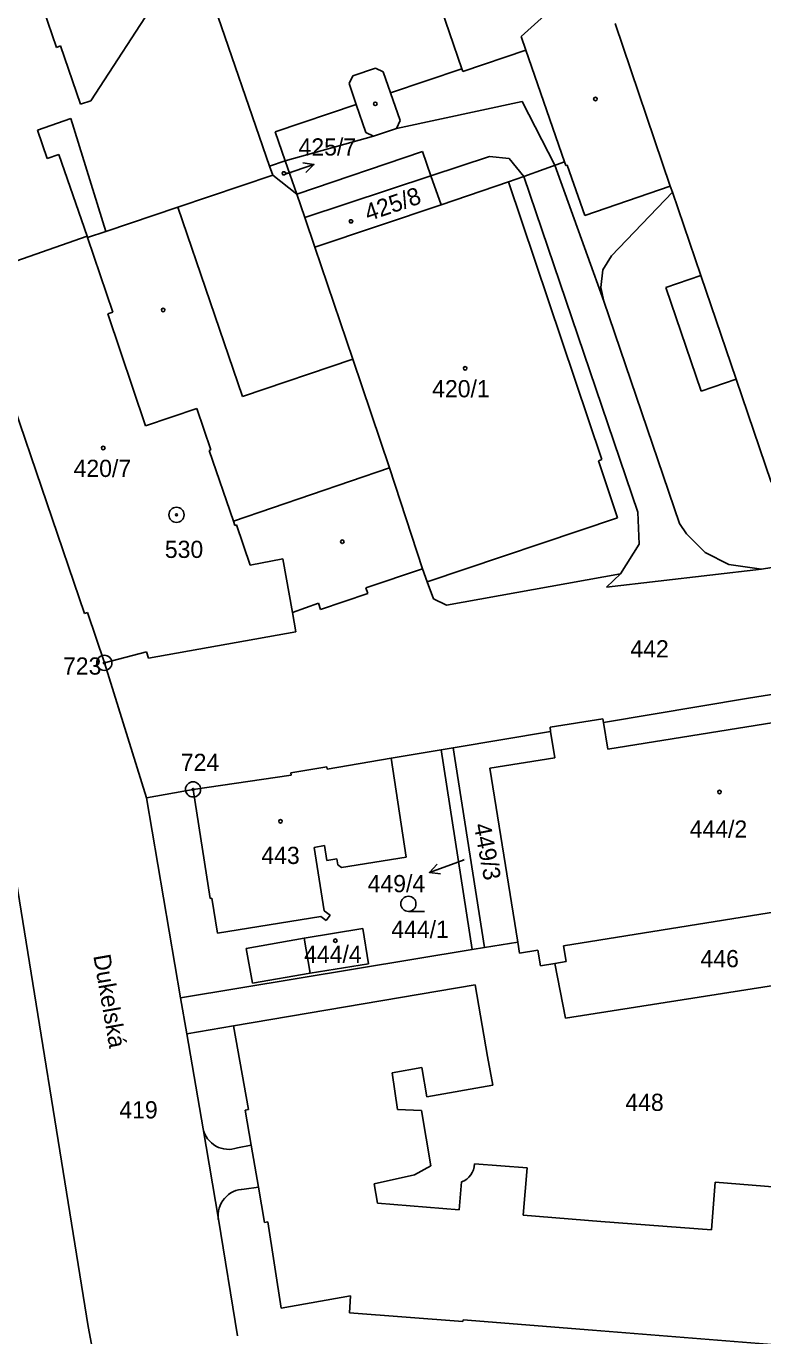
# Model space of a CAD drawing. Extents: x -755819 to -753140, y -1169796 to -1166000.
# Drawn here: x -755658.1 to -755585.2, y -1166659.1 to -1166529.7 of the extents above; entities that cross this region are included whole.
import ezdxf

# ---------------------------------------------------------------- set-up
doc = ezdxf.new("R2010")
doc.units = 0
for name, color, linetype in [('Vrstva 1', 7, 'Continuous'), ('Vrstva 15', 7, 'Continuous'), ('Vrstva 16', 7, 'Continuous'), ('Vrstva 17', 7, 'Continuous'), ('Vrstva 18', 7, 'Continuous'), ('Vrstva 19', 7, 'Continuous'), ('Vrstva 24', 7, 'Continuous'), ('Vrstva 25', 7, 'Continuous'), ('Vrstva 27', 7, 'Continuous'), ('Vrstva 4', 7, 'Continuous')]:
    doc.layers.add(name, color=color, linetype=linetype)

msp = doc.modelspace()

# ---------------------------------------------------------------- linework, layer by layer
at = {"layer": 'Vrstva 1'}
for p, q in [((-755634, -1166543.52), (-755639.87, -1166526.56)), ((-755634, -1166543.52), (-755632.47, -1166542.99)), ((-755633.69, -1166544.42), (-755634, -1166543.52)), ((-755632.47, -1166542.99), (-755631.31, -1166546.29)), ((-755612.27, -1166542.57), (-755618.05, -1166544.48)), ((-755610.32, -1166542.77), (-755612.27, -1166542.57)), ((-755608.86, -1166544.54), (-755610.32, -1166542.77)), ((-755643.06, -1166547.57), (-755633.69, -1166544.42)), ((-755633.69, -1166544.42), (-755631.31, -1166546.29)), ((-755618.05, -1166544.48), (-755630.53, -1166548.6)), ((-755610.38, -1166545.09), (-755608.86, -1166544.54)), ((-755597.6, -1166577.73), (-755608.86, -1166544.54)), ((-755617.05, -1166547.35), (-755610.38, -1166545.09)), ((-755594.18, -1166546.11), (-755600.2, -1166552.38)), ((-755591.38, -1166554.33), (-755594.18, -1166546.11)), ((-755631.31, -1166546.29), (-755630.53, -1166548.6)), ((-755629.54, -1166551.55), (-755617.05, -1166547.35)), ((-755650.18, -1166549.98), (-755643.06, -1166547.57)), ((-755630.53, -1166548.6), (-755629.54, -1166551.55)), ((-755652, -1166550.59), (-755650.18, -1166549.98)), ((-755662.22, -1166554.02), (-755652.05, -1166550.45)), ((-755652.05, -1166550.45), (-755652, -1166550.59)), ((-755649.49, -1166557.94), (-755652, -1166550.59)), ((-755600.2, -1166552.38), (-755601.07, -1166553.77)), ((-755601.07, -1166553.77), (-755601.27, -1166555.52)), ((-755594.83, -1166555.51), (-755591.38, -1166554.33)), ((-755601.27, -1166555.52), (-755600.95, -1166556.86)), ((-755591.34, -1166565.76), (-755594.83, -1166555.51)), ((-755600.95, -1166556.86), (-755593.49, -1166578.84)), ((-755650.01, -1166558.13), (-755649.49, -1166557.94)), ((-755646.27, -1166569.18), (-755650.01, -1166558.13)), ((-755587.89, -1166564.58), (-755591.34, -1166565.76)), ((-755584.42, -1166574.77), (-755587.89, -1166564.58)), ((-755652.31, -1166587.73), (-755659.76, -1166565.87)), ((-755641.19, -1166567.46), (-755646.27, -1166569.18)), ((-755639.8, -1166571.57), (-755641.19, -1166567.46)), ((-755639.97, -1166571.63), (-755639.8, -1166571.57)), ((-755637.58, -1166578.6), (-755639.97, -1166571.63)), ((-755597.48, -1166580.87), (-755597.6, -1166577.73)), ((-755637.44, -1166579.02), (-755637.58, -1166578.6)), ((-755637.26, -1166578.96), (-755637.44, -1166579.02)), ((-755635.91, -1166582.96), (-755637.26, -1166578.96)), ((-755593.49, -1166578.84), (-755592.79, -1166579.85)), ((-755585.38, -1166583.35), (-755558.41, -1166579.01)), ((-755599.3, -1166583.8), (-755597.48, -1166580.87)), ((-755592.79, -1166579.85), (-755590.93, -1166581.69)), ((-755632.7, -1166582.33), (-755635.91, -1166582.96)), ((-755631.75, -1166587.64), (-755632.7, -1166582.33)), ((-755590.93, -1166581.69), (-755588.61, -1166582.88)), ((-755624.49, -1166585.19), (-755618.88, -1166583.31)), ((-755618.88, -1166583.31), (-755618.44, -1166584.61)), ((-755585.38, -1166583.35), (-755600.68, -1166585.13)), ((-755588.61, -1166582.88), (-755585.38, -1166583.35)), ((-755617.81, -1166586.27), (-755618.44, -1166584.61)), ((-755599.3, -1166583.8), (-755616.51, -1166586.91)), ((-755599.3, -1166583.8), (-755600.68, -1166585.13)), ((-755628.96, -1166587.32), (-755624.3, -1166585.76)), ((-755624.3, -1166585.76), (-755624.49, -1166585.19)), ((-755616.51, -1166586.91), (-755617.81, -1166586.27)), ((-755631.75, -1166587.64), (-755629.17, -1166586.72)), ((-755629.17, -1166586.72), (-755628.96, -1166587.32)), ((-755652.01, -1166587.63), (-755652.31, -1166587.73)), ((-755650.34, -1166592.61), (-755652.01, -1166587.63)), ((-755631.41, -1166589.55), (-755631.75, -1166587.64)), ((-755645.97, -1166592.13), (-755631.41, -1166589.55)), ((-755650.34, -1166592.61), (-755646.18, -1166591.51)), ((-755646.19, -1166605.95), (-755650.34, -1166592.61)), ((-755646.18, -1166591.51), (-755645.97, -1166592.13)), ((-755586.67, -1166596.11), (-755559.32, -1166591.58)), ((-755600.99, -1166598.5), (-755586.67, -1166596.11)), ((-755570.22, -1166596.25), (-755600.57, -1166601.13)), ((-755606.28, -1166598.97), (-755601.05, -1166598.13)), ((-755606.22, -1166599.38), (-755606.28, -1166598.97)), ((-755601.05, -1166598.13), (-755600.99, -1166598.5)), ((-755600.57, -1166601.13), (-755600.99, -1166598.5)), ((-755615.84, -1166600.99), (-755606.22, -1166599.38)), ((-755606.22, -1166599.38), (-755605.8, -1166601.98)), ((-755621.98, -1166602.02), (-755617.04, -1166601.19)), ((-755617.04, -1166601.19), (-755615.84, -1166600.99)), ((-755617.04, -1166601.19), (-755613.98, -1166620.94)), ((-755615.84, -1166600.99), (-755612.76, -1166620.74)), ((-755631.9, -1166603.49), (-755628.35, -1166602.89)), ((-755628.35, -1166602.89), (-755628.3, -1166603.1)), ((-755628.3, -1166603.1), (-755621.98, -1166602.02)), ((-755620.5, -1166611.8), (-755621.98, -1166602.02)), ((-755605.8, -1166601.98), (-755612.22, -1166603.01)), ((-755612.22, -1166603.01), (-755609.45, -1166620.19)), ((-755641.57, -1166605.11), (-755631.86, -1166603.69)), ((-755631.86, -1166603.69), (-755631.9, -1166603.49)), ((-755646.19, -1166605.95), (-755641.57, -1166605.11)), ((-755641.57, -1166605.11), (-755639.87, -1166615.89)), ((-755642.82, -1166625.72), (-755646.19, -1166605.95)), ((-755659.88, -1166608.97), (-755651.95, -1166658.19)), ((-755629.6, -1166610.84), (-755628.58, -1166610.67)), ((-755628.61, -1166617.11), (-755629.6, -1166610.84)), ((-755628.58, -1166610.67), (-755628.35, -1166612.12)), ((-755628.35, -1166612.12), (-755627.37, -1166611.96)), ((-755627.37, -1166611.96), (-755627.27, -1166612.58)), ((-755626.91, -1166612.83), (-755620.5, -1166611.8)), ((-755627.27, -1166612.58), (-755626.91, -1166612.83)), ((-755639.87, -1166615.89), (-755639.71, -1166615.86)), ((-755639.71, -1166615.86), (-755639.16, -1166619.3)), ((-755628, -1166617.53), (-755628.61, -1166617.11)), ((-755604.95, -1166620.57), (-755582.98, -1166617.03)), ((-755639.16, -1166619.3), (-755628.93, -1166617.68)), ((-755628.93, -1166617.68), (-755628.42, -1166618.05)), ((-755628.42, -1166618.05), (-755628, -1166617.53)), ((-755630.6, -1166619.81), (-755636.32, -1166620.82)), ((-755630.6, -1166619.81), (-755624.8, -1166618.85)), ((-755624.8, -1166618.85), (-755624.22, -1166622.35)), ((-755613.98, -1166620.94), (-755642.82, -1166625.72)), ((-755636.32, -1166620.82), (-755635.71, -1166624.27)), ((-755613.98, -1166620.94), (-755612.76, -1166620.74)), ((-755612.76, -1166620.74), (-755609.45, -1166620.19)), ((-755609.45, -1166620.19), (-755609.28, -1166621.28)), ((-755609.28, -1166621.28), (-755607.48, -1166620.98)), ((-755607.48, -1166620.98), (-755607.22, -1166622.54)), ((-755604.69, -1166622.12), (-755604.95, -1166620.57)), ((-755624.22, -1166622.35), (-755629.99, -1166623.26)), ((-755607.22, -1166622.54), (-755605.81, -1166622.31)), ((-755605.81, -1166622.31), (-755604.69, -1166622.12)), ((-755604.75, -1166627.7), (-755605.81, -1166622.31)), ((-755635.71, -1166624.27), (-755629.99, -1166623.26)), ((-755637.56, -1166628.48), (-755613.67, -1166624.41)), ((-755613.67, -1166624.41), (-755612.46, -1166631.49)), ((-755581.79, -1166624.1), (-755604.75, -1166627.7)), ((-755642.82, -1166625.72), (-755642.2, -1166629.27)), ((-755637.56, -1166628.48), (-755636.08, -1166636.74)), ((-755640.58, -1166638.65), (-755642.2, -1166629.27)), ((-755612.46, -1166631.49), (-755611.94, -1166634.35)), ((-755618.95, -1166632.6), (-755621.87, -1166633.1)), ((-755618.46, -1166635.48), (-755618.95, -1166632.6)), ((-755621.87, -1166633.1), (-755621.35, -1166636.74)), ((-755611.94, -1166634.35), (-755618.46, -1166635.48)), ((-755636.08, -1166636.74), (-755636.41, -1166636.8)), ((-755621.35, -1166636.74), (-755618.99, -1166636.85)), ((-755635.81, -1166640.26), (-755636.41, -1166636.8)), ((-755618.99, -1166636.85), (-755618.05, -1166642.31)), ((-755639.07, -1166647.59), (-755640.58, -1166638.65)), ((-755635.1, -1166644.4), (-755635.81, -1166640.26)), ((-755619.67, -1166643.19), (-755623.68, -1166644.08)), ((-755618.05, -1166642.31), (-755619.67, -1166643.19)), ((-755613.74, -1166642.11), (-755608.55, -1166642.51)), ((-755608.55, -1166642.51), (-755608.93, -1166647.17)), ((-755634.5, -1166647.9), (-755635.1, -1166644.4)), ((-755623.68, -1166644.08), (-755623.32, -1166645.98)), ((-755615.27, -1166646.65), (-755615.04, -1166643.9)), ((-755590.31, -1166648.63), (-755589.96, -1166643.93)), ((-755589.96, -1166643.93), (-755583.84, -1166644.41)), ((-755623.32, -1166645.98), (-755615.27, -1166646.65)), ((-755637.17, -1166659.1), (-755639.07, -1166647.59)), ((-755634.19, -1166647.85), (-755634.5, -1166647.9)), ((-755632.85, -1166656.36), (-755634.19, -1166647.85)), ((-755608.93, -1166647.17), (-755601.24, -1166647.79)), ((-755601.24, -1166647.79), (-755590.31, -1166648.63)), ((-755626, -1166655.16), (-755632.85, -1166656.36)), ((-755626.12, -1166656.82), (-755626, -1166655.16)), ((-755614.89, -1166657.7), (-755626.12, -1166656.82)), ((-755651.95, -1166658.19), (-755651.19, -1166662.09)), ((-755614.88, -1166657.53), (-755614.89, -1166657.7)), ((-755602.07, -1166658.55), (-755614.88, -1166657.53)), ((-755602.07, -1166658.55), (-755579.84, -1166660.33))]:
    msp.add_line(p, q, dxfattribs=at)
msp.add_arc((-755615.7, -1166642.05), 1.96, 289.7288, 358.2926, dxfattribs=at)
at = {"layer": 'Vrstva 16'}
for p, q in [((-755629.62, -1166543.35), (-755632.46, -1166544.32)), ((-755614.77, -1166612.07), (-755615.39, -1166612.29)), ((-755618.21, -1166613.31), (-755615.39, -1166612.29))]:
    msp.add_line(p, q, dxfattribs=at)
for points in [[(-755630.73, -1166543.2), (-755629.62, -1166543.35), (-755630.41, -1166544.15)], [(-755617.1, -1166613.44), (-755618.21, -1166613.31), (-755617.44, -1166612.5)]]:
    msp.add_lwpolyline(points, dxfattribs=at)
at = {"layer": 'Vrstva 24'}
for centre, radius in [((-755643.21, -1166577.98), 0.75), ((-755643.21, -1166577.98), 0.1), ((-755650.34, -1166592.61), 0.75), ((-755650.34, -1166592.61), 0.1), ((-755641.57, -1166605.11), 0.75), ((-755641.57, -1166605.11), 0.1)]:
    msp.add_circle(centre, radius, dxfattribs=at)
at = {"layer": 'Vrstva 25'}
msp.add_line((-755620.28, -1166617.17), (-755618.68, -1166617.17), dxfattribs=at)
for points in [[(-755632.5, -1166544.09), (-755632.41, -1166544.24), (-755632.5, -1166544.39), (-755632.68, -1166544.39), (-755632.77, -1166544.24), (-755632.68, -1166544.09)], [(-755625.86, -1166548.83), (-755625.77, -1166548.98), (-755625.86, -1166549.13), (-755626.04, -1166549.13), (-755626.13, -1166548.98), (-755626.04, -1166548.83)]]:
    msp.add_lwpolyline(points, close=True, dxfattribs=at)
for centre, radius in [((-755601.79, -1166536.89), 0.175), ((-755623.55, -1166537.37), 0.175), ((-755644.52, -1166557.74), 0.175), ((-755614.67, -1166563.5), 0.175), ((-755650.45, -1166571.37), 0.175), ((-755626.82, -1166580.64), 0.175), ((-755589.52, -1166605.36), 0.175), ((-755632.93, -1166608.26), 0.175), ((-755620.28, -1166616.42), 0.75), ((-755627.5, -1166620.06), 0.175)]:
    msp.add_circle(centre, radius, dxfattribs=at)
at = {"layer": 'Vrstva 27'}
for p, q in [((-755621.47, -1166539.8), (-755609.03, -1166537.13)), ((-755609.03, -1166537.13), (-755605.8, -1166543.43)), ((-755632.47, -1166542.99), (-755623.73, -1166540.56)), ((-755623.73, -1166540.56), (-755621.47, -1166539.8)), ((-755618.89, -1166542.07), (-755631.31, -1166546.29)), ((-755618.05, -1166544.48), (-755618.89, -1166542.07)), ((-755631.31, -1166546.29), (-755632.47, -1166542.99)), ((-755612.27, -1166542.57), (-755618.05, -1166544.48)), ((-755610.32, -1166542.77), (-755612.27, -1166542.57)), ((-755608.86, -1166544.54), (-755610.32, -1166542.77)), ((-755605.8, -1166543.43), (-755600.95, -1166556.86)), ((-755597.6, -1166577.73), (-755608.86, -1166544.54)), ((-755600.95, -1166556.86), (-755593.49, -1166578.84)), ((-755597.48, -1166580.87), (-755597.6, -1166577.73)), ((-755593.49, -1166578.84), (-755592.79, -1166579.85)), ((-755599.3, -1166583.8), (-755597.48, -1166580.87)), ((-755592.79, -1166579.85), (-755590.93, -1166581.69)), ((-755590.93, -1166581.69), (-755588.61, -1166582.88)), ((-755585.38, -1166583.35), (-755600.68, -1166585.13)), ((-755588.61, -1166582.88), (-755585.38, -1166583.35)), ((-755600.68, -1166585.13), (-755599.3, -1166583.8))]:
    msp.add_line(p, q, dxfattribs=at)
at = {"layer": 'Vrstva 4'}
for p, q in [((-755614.99, -1166533.9), (-755620.43, -1166518)), ((-755655.08, -1166531.8), (-755657.77, -1166523.94)), ((-755651.68, -1166537.09), (-755644.41, -1166525.92)), ((-755605.21, -1166527.21), (-755609.12, -1166530.73)), ((-755594.39, -1166545.5), (-755599.85, -1166529.45)), ((-755654.67, -1166531.64), (-755655.08, -1166531.8)), ((-755652.69, -1166537.39), (-755654.67, -1166531.64)), ((-755608.66, -1166532.07), (-755609.12, -1166530.73)), ((-755608.66, -1166532.07), (-755614.89, -1166534.18)), ((-755608.66, -1166532.07), (-755604.85, -1166543.09)), ((-755623.52, -1166533.85), (-755625.78, -1166534.6)), ((-755622.76, -1166534.22), (-755623.52, -1166533.85)), ((-755622.04, -1166536.29), (-755622.76, -1166534.22)), ((-755614.99, -1166533.9), (-755622.04, -1166536.29)), ((-755614.89, -1166534.18), (-755614.99, -1166533.9)), ((-755625.78, -1166534.6), (-755626.15, -1166535.36)), ((-755626.15, -1166535.36), (-755625.44, -1166537.44)), ((-755651.68, -1166537.09), (-755652.69, -1166537.39)), ((-755622.04, -1166536.29), (-755621.1, -1166539.03)), ((-755625.44, -1166537.44), (-755633.44, -1166540.15)), ((-755624.49, -1166540.19), (-755625.44, -1166537.44)), ((-755653.67, -1166538.82), (-755656.96, -1166539.97)), ((-755653.67, -1166538.82), (-755650.18, -1166549.98)), ((-755621.1, -1166539.03), (-755621.47, -1166539.8)), ((-755656.96, -1166539.97), (-755655.98, -1166542.77)), ((-755633.44, -1166540.15), (-755632.47, -1166542.99)), ((-755623.73, -1166540.56), (-755624.49, -1166540.19)), ((-755621.47, -1166539.8), (-755623.73, -1166540.56)), ((-755618.89, -1166542.07), (-755631.31, -1166546.29)), ((-755618.05, -1166544.48), (-755618.89, -1166542.07)), ((-755655.98, -1166542.77), (-755654.85, -1166542.39)), ((-755654.85, -1166542.39), (-755652.05, -1166550.45)), ((-755604.85, -1166543.09), (-755608.86, -1166544.54)), ((-755604.72, -1166543.47), (-755604.85, -1166543.09)), ((-755604.57, -1166543.42), (-755604.72, -1166543.47)), ((-755602.84, -1166548.42), (-755604.57, -1166543.42)), ((-755617.05, -1166547.35), (-755618.05, -1166544.48)), ((-755601.15, -1166572.51), (-755610.38, -1166545.09)), ((-755594.39, -1166545.5), (-755602.84, -1166548.42)), ((-755594.18, -1166546.11), (-755594.39, -1166545.5)), ((-755643.06, -1166547.57), (-755636.68, -1166566.29)), ((-755629.54, -1166551.55), (-755625.79, -1166562.6)), ((-755587.89, -1166564.58), (-755591.38, -1166554.33)), ((-755636.68, -1166566.29), (-755625.79, -1166562.6)), ((-755622.16, -1166573.33), (-755625.79, -1166562.6)), ((-755637.58, -1166578.6), (-755622.16, -1166573.33)), ((-755618.88, -1166583.31), (-755622.16, -1166573.33)), ((-755601.5, -1166572.63), (-755601.15, -1166572.51)), ((-755599.62, -1166578.29), (-755601.5, -1166572.63)), ((-755618.44, -1166584.61), (-755599.62, -1166578.29)), ((-755629.99, -1166623.26), (-755630.6, -1166619.81)), ((-755637.56, -1166628.48), (-755642.2, -1166629.27)), ((-755635.81, -1166640.26), (-755637.18, -1166640.53)), ((-755636.51, -1166644.61), (-755635.1, -1166644.4))]:
    msp.add_line(p, q, dxfattribs=at)
for centre, radius, start, end in [((-755638.06, -1166638.1), 2.58, 192.3225, 289.7974), ((-755636.48, -1166647.23), 2.62, 90.6531, 188.0178)]:
    msp.add_arc(centre, radius, start, end, dxfattribs=at)

# ---------------------------------------------------------------- texts
at = {"layer": 'Vrstva 15'}
msp.add_text('Dukelská', height=1.7, rotation=279.8899, dxfattribs=at).set_placement((-755651.44, -1166621.55))
at = {"layer": 'Vrstva 16'}
for s, p in [('425/7', (-755631.14, -1166542.48)), ('449/4', (-755624.31, -1166615.27))]:
    msp.add_text(s, height=1.7, dxfattribs=at).set_placement(p)
at = {"layer": 'Vrstva 17'}
for s, p in [('530', (-755644.36, -1166582.24)), ('723', (-755654.43, -1166593.77)), ('724', (-755642.78, -1166603.29))]:
    msp.add_text(s, height=1.7, dxfattribs=at).set_placement(p)
at = {"layer": 'Vrstva 18'}
for s, height, p in [('442', 1.7, (-755598.33, -1166592.07)), ('449/4', 0.1, (-755614.97, -1166612.07)), ('444/1', 1.7, (-755621.97, -1166619.79)), ('446', 1.7, (-755591.4, -1166622.68)), ('448', 1.7, (-755598.83, -1166636.88)), ('419', 1.7, (-755648.86, -1166637.62))]:
    msp.add_text(s, height=height, dxfattribs=at).set_placement(p)
msp.add_text('449/3', height=1.7, rotation=280.8066, dxfattribs=at).set_placement((-755613.84, -1166608.61))
at = {"layer": 'Vrstva 19'}
for s, height, p in [('425/7', 0.2, (-755632.43, -1166544.32)), ('420/1', 1.7, (-755617.93, -1166566.37)), ('420/7', 1.7, (-755653.38, -1166574.24)), ('444/2', 1.7, (-755592.47, -1166609.88)), ('443', 1.7, (-755634.82, -1166612.48)), ('444/4', 1.7, (-755630.59, -1166622.25))]:
    msp.add_text(s, height=height, dxfattribs=at).set_placement(p)
msp.add_text('425/8', height=1.7, rotation=18.9076, dxfattribs=at).set_placement((-755624.26, -1166549))

doc.saveas('drawing.dxf')
